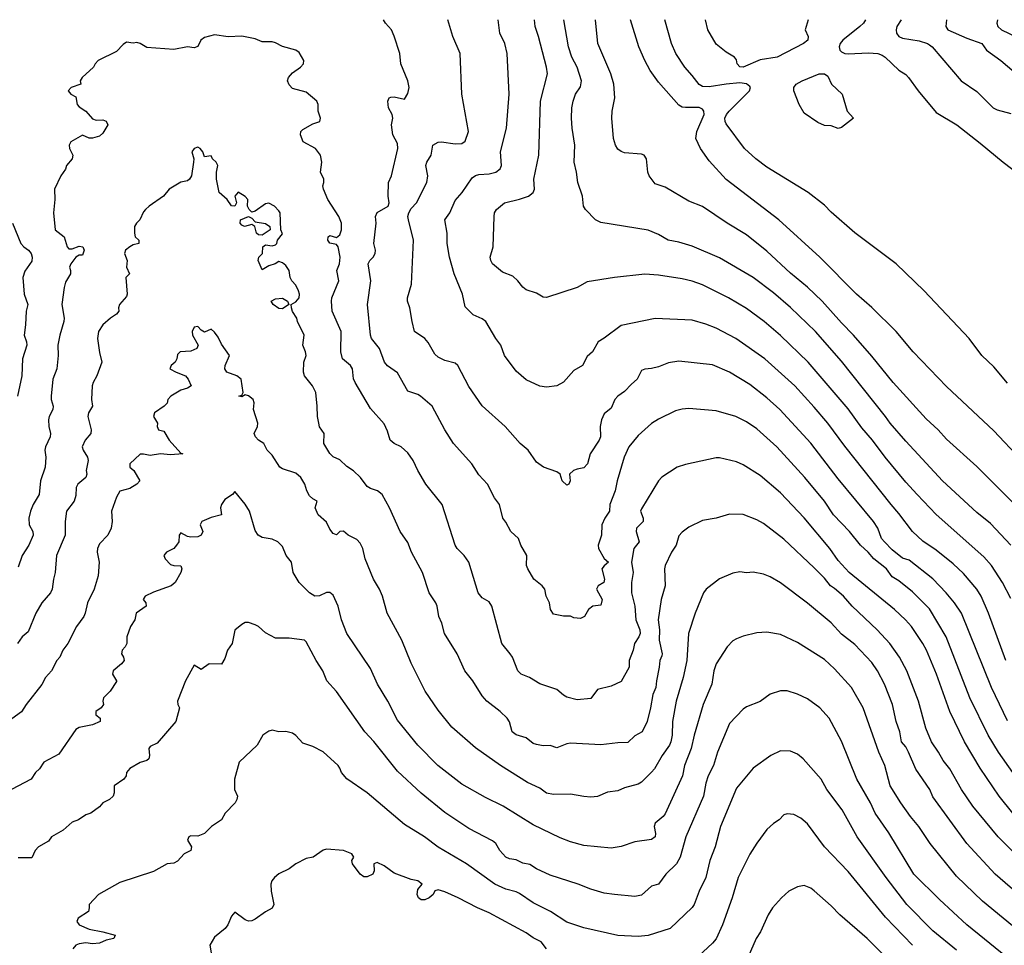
# Model space of a CAD drawing. Header units: metres. Extents: x -46681 to -43747, y -240911 to -237677.
# Tile 789 of 1056: x -45732 to -45587, y -237813 to -237677. Entities that reach past the tile are written whole.
import ezdxf

# ---------------------------------------------------------------- set-up
doc = ezdxf.new("R2010")
doc.units = ezdxf.units.M
doc.layers.add('CONTOUR_INDEX', color=1, linetype='Continuous')
doc.layers.add('CONTOUR_INTER', color=3, linetype='Continuous')

msp = doc.modelspace()

# ---------------------------------------------------------------- linework, layer by layer
at = {"layer": 'CONTOUR_INDEX'}
for points, elevation in [([(-45586.35, -237771.02), (-45588.89, -237764.02), (-45589.97, -237761.52), (-45590.6, -237760.51), (-45592.6, -237758.17), (-45594.1, -237756.75), (-45596.6, -237754.73), (-45598.6, -237753.41), (-45600.12, -237752.02), (-45602.1, -237749.36), (-45603.27, -237748.02), (-45610.1, -237739.41), (-45612.62, -237736.02), (-45614.6, -237733.66), (-45617.47, -237730.52), (-45621.92, -237726.52), (-45626.18, -237723.52), (-45629.1, -237722), (-45630.6, -237721.41), (-45632.6, -237720.82), (-45638.1, -237720.57), (-45643.1, -237721.61), (-45645.6, -237723.49), (-45646.51, -237724.02), (-45647.33, -237725.52), (-45648.1, -237726.2), (-45648.83, -237727.52), (-45650.1, -237728.25), (-45651.6, -237729.99), (-45652.6, -237730.5), (-45654.1, -237730.73), (-45655.1, -237730.54), (-45657.1, -237729.61), (-45658.6, -237728.35), (-45660.31, -237726.02), (-45660.88, -237724.52), (-45661.62, -237723.52), (-45663.06, -237721.02), (-45663.6, -237720.63), (-45664.94, -237720.02), (-45666.1, -237718.84), (-45666.51, -237717.02), (-45667.73, -237714.02), (-45668.45, -237711.52), (-45668.79, -237709.52), (-45668.79, -237708.02), (-45669.1, -237706.02), (-45668.38, -237705.02), (-45667.6, -237703.18), (-45666.56, -237702.02), (-45665.1, -237699.83), (-45664.6, -237699.48), (-45664.1, -237699.33), (-45662.6, -237699.25), (-45661.6, -237699), (-45660.94, -237698.52), (-45660.74, -237698.02), (-45660.89, -237696.02), (-45660.04, -237692.52), (-45659.65, -237687.52), (-45659.91, -237681.52), (-45660.28, -237680.02), (-45661.01, -237678.52), (-45661.24, -237676.52)], 85), ([(-45586.1, -237730.1), (-45588.1, -237727.69), (-45589.88, -237726.02), (-45591.72, -237723.52), (-45598.38, -237716.52), (-45602.52, -237712.52), (-45608.6, -237707.93), (-45612.1, -237704.89), (-45613.1, -237703.85), (-45615.49, -237702.02), (-45621.6, -237698.25), (-45623.23, -237697.02), (-45624.92, -237695.52), (-45627.6, -237691.86), (-45627.77, -237691.52), (-45627.79, -237691.02), (-45627.57, -237690.52), (-45627.15, -237690.02), (-45624.14, -237687.02), (-45624, -237686.52), (-45624.1, -237686.37), (-45624.6, -237685.99), (-45625.6, -237685.83), (-45627.6, -237686.01), (-45630.1, -237686.44), (-45631.1, -237686.36), (-45631.6, -237686.09), (-45632.6, -237684.74), (-45633.71, -237683.52), (-45635.03, -237681.52), (-45635.69, -237680.02), (-45636.67, -237676.52)], 90), ([(-45607.03, -237676.52), (-45607.35, -237677.02), (-45607.88, -237677.52), (-45610.41, -237679.52), (-45610.76, -237680.02), (-45610.93, -237680.52), (-45610.83, -237681.02), (-45610.6, -237681.24), (-45610.1, -237681.49), (-45609.6, -237681.55), (-45606.6, -237681.4), (-45605.21, -237681.52), (-45604.6, -237681.75), (-45604.14, -237682.02), (-45602.1, -237683.96), (-45601.1, -237684.61), (-45600.69, -237685.02), (-45599.26, -237687.02), (-45596.6, -237690.22), (-45593.57, -237692.02), (-45590.1, -237694.71), (-45586.74, -237697.52), (-45583.45, -237700.02)], 90), ([(-45580.6, -237808.85), (-45587.93, -237802.52), (-45592.1, -237798.02), (-45597.1, -237791.15), (-45597.55, -237790.02), (-45599.6, -237787.04), (-45600.68, -237784.52), (-45601.1, -237783.77), (-45601.72, -237783.02), (-45601.96, -237781.52), (-45602.5, -237780.02), (-45603.08, -237777.52), (-45604.24, -237774.52), (-45605.28, -237772.52), (-45606.1, -237771.31), (-45608.6, -237768.64), (-45610.6, -237767.16), (-45612.1, -237765.48), (-45615.6, -237762.58), (-45619.6, -237759.58), (-45621.1, -237758.7), (-45622.1, -237758.29), (-45623.6, -237758.01), (-45624.6, -237758.08), (-45625.6, -237757.96), (-45626.6, -237758.12), (-45628.6, -237758.98), (-45630.58, -237760.52), (-45630.95, -237761.02), (-45632.18, -237764.02), (-45633.15, -237767.02), (-45633.42, -237771.02), (-45633.95, -237773.52), (-45634.99, -237777.02), (-45635.52, -237780.02), (-45635.55, -237782.02), (-45635.78, -237783.02), (-45635.96, -237783.52), (-45637.04, -237785.02), (-45638.17, -237787.02), (-45638.6, -237787.51), (-45640.1, -237788.95), (-45640.6, -237789.24), (-45642.6, -237789.82), (-45643.6, -237790.24), (-45645.1, -237790.44), (-45646.6, -237791.09), (-45647.6, -237791.18), (-45648.6, -237791.1), (-45650.6, -237790.71), (-45653.1, -237790.78), (-45654.1, -237790.57), (-45655.1, -237789.85), (-45656.91, -237789.02), (-45660.9, -237786.52), (-45664.6, -237783.88), (-45668.1, -237780.86), (-45670.1, -237778.34), (-45672.04, -237775.52), (-45674.1, -237771.4), (-45675.45, -237768.02), (-45677.65, -237764.02), (-45678.34, -237761.52), (-45678.77, -237760.52), (-45679.66, -237759.02), (-45680.86, -237756.02), (-45681.24, -237754.52), (-45681.6, -237753.7), (-45682.1, -237753.17), (-45683.39, -237752.52), (-45684.1, -237751.97), (-45684.6, -237751.99), (-45685.1, -237752.47), (-45685.6, -237752.31), (-45686.1, -237751.63), (-45686.6, -237750.6), (-45687.83, -237749.52), (-45688.27, -237748.52), (-45687.98, -237747.52), (-45688.6, -237747.19), (-45689.1, -237746.74), (-45689.5, -237746.02), (-45689.8, -237745.02), (-45690.4, -237744.02), (-45691.1, -237743.4), (-45693.1, -237742.77), (-45693.46, -237742.52), (-45694.6, -237740.76), (-45695.34, -237740.02), (-45695.84, -237739.02), (-45696.6, -237738.55), (-45697.06, -237738.02), (-45697.24, -237737.52), (-45696.77, -237736.52), (-45696.74, -237736.02), (-45697.34, -237734.02), (-45697.24, -237733.02), (-45697.43, -237732.52), (-45698.1, -237731.98), (-45698.6, -237731.83), (-45699.1, -237732.13), (-45699.54, -237732.02), (-45699.1, -237731.88), (-45698.91, -237731.52), (-45699.2, -237729.52), (-45699.81, -237729.02), (-45701.3, -237728.52), (-45701.57, -237728.02), (-45701.56, -237727.52), (-45700.89, -237726.02), (-45702.1, -237724.38), (-45702.6, -237723.33), (-45703.1, -237722.62), (-45703.6, -237722.15), (-45704.6, -237722.58), (-45705.1, -237722.31), (-45705.6, -237721.74), (-45706.1, -237721.85), (-45706.4, -237722.52), (-45706.34, -237723.02), (-45705.53, -237724.52), (-45705.73, -237725.02), (-45706.6, -237725.41), (-45708.16, -237725.52), (-45708.6, -237725.87), (-45708.66, -237726.52), (-45708.93, -237727.02), (-45709.53, -237727.52), (-45709.69, -237728.02), (-45708.76, -237728.52), (-45707.42, -237729.02), (-45706.98, -237729.52), (-45706.58, -237730.52), (-45707.1, -237730.84), (-45708.1, -237731.15), (-45709.58, -237732.02), (-45709.98, -237732.52), (-45710.1, -237733.05), (-45710.53, -237733.52), (-45711.97, -237734.52), (-45712.12, -237735.02), (-45711.51, -237736.02), (-45711.6, -237736.52), (-45711.39, -237737.02), (-45710.6, -237737.19), (-45709.81, -237738.52), (-45708.1, -237740.42), (-45707.81, -237740.52), (-45709.6, -237740.67), (-45711.1, -237740.53), (-45712.6, -237740.78), (-45713.6, -237740.57), (-45714.1, -237740.61), (-45715.59, -237742.02), (-45715.6, -237742.52), (-45715.01, -237743.02), (-45714.12, -237744.52), (-45714.57, -237745.02), (-45715.6, -237745.66), (-45717.1, -237746.05), (-45717.6, -237746.91), (-45718.32, -237749.02), (-45718.2, -237750.52), (-45718.39, -237751.52), (-45718.84, -237752.52), (-45720.1, -237753.8), (-45720.39, -237754.52), (-45720.42, -237755.02), (-45720.15, -237756.52), (-45720.3, -237758.52), (-45720.87, -237760.52), (-45721.86, -237762.52), (-45722.18, -237764.02), (-45722.42, -237764.52), (-45723.47, -237766.02), (-45724.78, -237768.52), (-45725.49, -237769.52), (-45725.95, -237770.52), (-45726.38, -237771.02), (-45727.17, -237772.52), (-45728.05, -237773.52), (-45728.6, -237774.54), (-45730.9, -237777.52), (-45731.6, -237778.6), (-45733.58, -237780.02)], 80), ([(-45600.36, -237818.52), (-45606.8, -237812.02), (-45610.85, -237808.52), (-45612.1, -237807.19), (-45614.6, -237805.01), (-45615.1, -237804.61), (-45616.1, -237804.22), (-45617.1, -237804.42), (-45618.35, -237805.02), (-45619.43, -237806.02), (-45620.76, -237807.52), (-45621.42, -237808.52), (-45622.53, -237811.02), (-45623.19, -237812.02), (-45624.72, -237815.52)], 75)]:
    msp.add_lwpolyline(points, dxfattribs=dict(at, elevation=elevation))
at = {"layer": 'CONTOUR_INTER'}
for points, elevation in [([(-45585.28, -237787.52), (-45587.39, -237784.52), (-45588.96, -237782.02), (-45591.66, -237776.52), (-45595.16, -237767.52), (-45597.6, -237763.39), (-45600.1, -237760.89), (-45602.1, -237759.29), (-45603.1, -237758.68), (-45603.95, -237757.52), (-45605.83, -237756.02), (-45606.67, -237755.02), (-45607.78, -237754.02), (-45609.4, -237752.02), (-45611.74, -237749.52), (-45613.1, -237747.53), (-45615.99, -237744.02), (-45620.11, -237739.52), (-45623.1, -237736.84), (-45624.6, -237735.81), (-45626.16, -237735.02), (-45629.1, -237734.18), (-45633.1, -237733.88), (-45634.1, -237733.96), (-45635.1, -237734.22), (-45637.6, -237735.42), (-45638.6, -237736.09), (-45640.6, -237737.83), (-45641.98, -237739.52), (-45642.67, -237741.02), (-45643.7, -237744.52), (-45643.99, -237746.02), (-45644.77, -237748.02), (-45644.83, -237749.02), (-45645.53, -237750.02), (-45645.94, -237751.02), (-45645.98, -237752.52), (-45646.49, -237754.02), (-45646.46, -237754.52), (-45645.6, -237756), (-45644.99, -237756.52), (-45645.6, -237757.04), (-45645.94, -237757.52), (-45645.57, -237759.02), (-45645.66, -237759.52), (-45646.48, -237760.02), (-45646.73, -237760.52), (-45645.92, -237762.02), (-45646.1, -237762.86), (-45647.29, -237763.02), (-45647.9, -237763.52), (-45648.51, -237764.52), (-45649.1, -237764.85), (-45650.1, -237764.73), (-45650.6, -237764.47), (-45651.6, -237764.48), (-45653.1, -237764.19), (-45653.53, -237763.52), (-45653.7, -237762.52), (-45654.16, -237761.52), (-45654.38, -237760.52), (-45654.77, -237760.02), (-45655.97, -237759.02), (-45656.88, -237757.52), (-45657.06, -237757.02), (-45657.04, -237755.52), (-45657.93, -237754.02), (-45658.26, -237753.02), (-45659.39, -237752.02), (-45660.1, -237750.62), (-45660.57, -237750.02), (-45661.06, -237748.02), (-45661.79, -237747.02), (-45662.84, -237745.02), (-45664.1, -237743.63), (-45665.12, -237742.02), (-45667.85, -237739.02), (-45669.11, -237737.02), (-45671.01, -237733.52), (-45672.7, -237732.02), (-45673.1, -237731.78), (-45674.6, -237731.28), (-45676.1, -237728.61), (-45677.6, -237727.56), (-45678.04, -237727.02), (-45678.78, -237725.02), (-45679.93, -237723.52), (-45680.11, -237723.02), (-45680.53, -237718.52), (-45680.04, -237715.02), (-45680.44, -237712.52), (-45680.21, -237712.02), (-45679.71, -237711.52), (-45679.42, -237711.02), (-45679.37, -237710.52), (-45679.59, -237709.52), (-45679.26, -237706.52), (-45679.37, -237705.52), (-45679.1, -237704.95), (-45677.49, -237704.02), (-45677.32, -237703.52), (-45677.49, -237702.52), (-45677.42, -237700.52), (-45676.98, -237699.52), (-45676.04, -237695.52), (-45676.1, -237694.76), (-45676.82, -237693.52), (-45676.99, -237692.02), (-45676.81, -237691.02), (-45676.9, -237690.52), (-45677.46, -237689.52), (-45677.52, -237688.52), (-45677.36, -237688.02), (-45677.1, -237687.93), (-45676.6, -237687.9), (-45675.1, -237688.23), (-45674.6, -237687.42), (-45674.38, -237686.52), (-45674.59, -237685.52), (-45675.62, -237683.02), (-45675.79, -237681.52), (-45676.6, -237678.97), (-45677.02, -237678.02), (-45677.9, -237677.02), (-45678.16, -237676.52)], 83), ([(-45586.1, -237779.91), (-45588.44, -237775.02), (-45592.88, -237764.02), (-45593.9, -237762.52), (-45595.14, -237761.02), (-45597.1, -237759), (-45600.6, -237756.23), (-45601.6, -237755.91), (-45603.1, -237754.71), (-45604.24, -237753.52), (-45604.68, -237753.02), (-45605.2, -237751.52), (-45605.85, -237750.52), (-45611.1, -237744.25), (-45615.1, -237738.99), (-45619.7, -237734.02), (-45621.6, -237732.3), (-45624.1, -237730.3), (-45627.1, -237728.5), (-45629.6, -237727.41), (-45634.6, -237726.86), (-45636.1, -237727.11), (-45637.6, -237727.73), (-45638.6, -237727.98), (-45639.6, -237728.05), (-45640.1, -237728.26), (-45640.75, -237729.52), (-45641.6, -237730.26), (-45642.6, -237731.37), (-45643.6, -237732.02), (-45644.06, -237732.52), (-45644.6, -237733.79), (-45645.6, -237734.62), (-45645.98, -237735.52), (-45646.22, -237736.52), (-45646.14, -237738.02), (-45646.33, -237738.52), (-45647.7, -237740.52), (-45648.06, -237742.02), (-45648.6, -237742.63), (-45649.6, -237742.79), (-45650.12, -237743.02), (-45650.72, -237743.52), (-45650.61, -237744.52), (-45650.82, -237745.02), (-45651.1, -237745.16), (-45651.83, -237744.52), (-45652.11, -237743.52), (-45652.6, -237743.19), (-45654.56, -237742.52), (-45655.6, -237741.77), (-45656.85, -237740.02), (-45658.01, -237739.02), (-45660.23, -237736.52), (-45663.6, -237733.46), (-45665.6, -237730.6), (-45667.19, -237727.52), (-45667.6, -237727.16), (-45669.1, -237726.79), (-45670.1, -237726.3), (-45670.6, -237725.84), (-45671.6, -237724.11), (-45672.1, -237723.54), (-45673.58, -237722.52), (-45673.97, -237721.02), (-45674.29, -237719.02), (-45674.64, -237718.02), (-45674.61, -237717.52), (-45674.06, -237715.52), (-45673.74, -237709.02), (-45674.48, -237706.02), (-45674.57, -237705.52), (-45674.44, -237705.02), (-45674.1, -237704.35), (-45673.29, -237703.52), (-45671.78, -237700.52), (-45671.61, -237699.52), (-45671.93, -237698.02), (-45671.77, -237697.52), (-45671.14, -237696.52), (-45670.89, -237695.02), (-45670.1, -237694.57), (-45669.6, -237694.51), (-45667.6, -237694.81), (-45666.6, -237694.78), (-45666.1, -237694.41), (-45665.65, -237693.02), (-45666.62, -237687.52), (-45666.86, -237681.52), (-45667.93, -237679.02), (-45668.69, -237676.52)], 84), ([(-45585.6, -237761.89), (-45586.81, -237759.52), (-45588.44, -237757.02), (-45589.6, -237755.74), (-45596.6, -237749.48), (-45599.42, -237746.52), (-45601.1, -237744.7), (-45604.15, -237741.02), (-45606.03, -237738.52), (-45607.6, -237736.69), (-45609.6, -237733.93), (-45615.51, -237727.02), (-45619.6, -237723.07), (-45621.98, -237721.02), (-45624.6, -237719.1), (-45627.24, -237717.52), (-45631.1, -237715.62), (-45632.6, -237715.07), (-45634.1, -237714.72), (-45637.6, -237714.17), (-45639.6, -237714.06), (-45644.1, -237714.52), (-45648.1, -237715.16), (-45649.6, -237716), (-45654.1, -237717.49), (-45654.6, -237717.44), (-45655.6, -237716.87), (-45657.1, -237716.34), (-45657.6, -237715.96), (-45658.35, -237715.02), (-45659.1, -237714.33), (-45660.6, -237713.74), (-45662.1, -237712.5), (-45662.36, -237712.02), (-45662.41, -237711.52), (-45662.01, -237710.02), (-45661.83, -237705.52), (-45661.77, -237705.02), (-45661.52, -237704.52), (-45660.33, -237703.52), (-45658.1, -237703), (-45656.8, -237702.52), (-45656.11, -237702.02), (-45655.9, -237701.52), (-45656, -237700.02), (-45655.25, -237696.52), (-45654.99, -237688.52), (-45653.98, -237684.52), (-45654.1, -237683.52), (-45655.29, -237679.02), (-45655.8, -237677.52), (-45655.91, -237676.52)], 86), ([(-45585.61, -237754.02), (-45588.6, -237750.81), (-45590.6, -237749.19), (-45595.66, -237744.52), (-45601.1, -237738.65), (-45603.41, -237736.02), (-45604.1, -237735.02), (-45610.6, -237726.9), (-45614.41, -237722.52), (-45618.1, -237718.97), (-45620.6, -237716.8), (-45623.64, -237714.52), (-45628.6, -237711.65), (-45632.6, -237709.92), (-45634.6, -237709.32), (-45636.18, -237709.02), (-45637.6, -237708.2), (-45639.1, -237707.54), (-45646.1, -237706.43), (-45646.88, -237706.02), (-45648.36, -237704.52), (-45648.67, -237704.02), (-45648.79, -237702.52), (-45649.51, -237700.52), (-45649.68, -237699.02), (-45650.03, -237697.52), (-45649.92, -237695.02), (-45650.32, -237692.52), (-45650.43, -237691.02), (-45650.39, -237689.52), (-45650.2, -237688.52), (-45649.82, -237687.52), (-45649.1, -237686.44), (-45648.96, -237685.52), (-45649.57, -237683.52), (-45650.38, -237682.02), (-45650.89, -237680.52), (-45651.56, -237676.52)], 87), ([(-45584.51, -237748.52), (-45590.6, -237742.43), (-45595.1, -237738.38), (-45596.32, -237737.02), (-45598.1, -237735.37), (-45602.98, -237730.02), (-45606.1, -237726.14), (-45608.8, -237723.02), (-45610.6, -237721.23), (-45613.46, -237718.02), (-45615.6, -237715.98), (-45618.1, -237713.88), (-45621.6, -237710.67), (-45624.6, -237708.25), (-45627.47, -237706.52), (-45631.1, -237704.06), (-45633.1, -237703.28), (-45636.6, -237701.23), (-45638.1, -237700.74), (-45638.99, -237699.52), (-45639.15, -237699.02), (-45639.34, -237697.02), (-45639.72, -237696.52), (-45640.1, -237696.34), (-45642.6, -237696.13), (-45643.1, -237695.96), (-45643.6, -237695.6), (-45643.94, -237695.02), (-45644.21, -237694.02), (-45644.5, -237691.02), (-45644.44, -237690.02), (-45644.06, -237688.02), (-45644.2, -237686.02), (-45644.64, -237684.52), (-45646.54, -237680.02), (-45646.9, -237676.52)], 88), ([(-45584.1, -237741.37), (-45588.1, -237737.15), (-45595.1, -237730.63), (-45599.99, -237725.52), (-45602.54, -237722.52), (-45606.1, -237718.98), (-45608.36, -237717.02), (-45613.77, -237711.52), (-45619.81, -237706.02), (-45627.6, -237700.08), (-45630.1, -237697.32), (-45631.4, -237695.52), (-45632.06, -237694.02), (-45631.95, -237693.02), (-45630.84, -237690.52), (-45630.89, -237690.02), (-45631.1, -237689.71), (-45631.6, -237689.46), (-45633.6, -237689.48), (-45634.1, -237689.4), (-45634.6, -237689.13), (-45637.6, -237685.74), (-45638.8, -237684.02), (-45639.62, -237682.52), (-45640.47, -237680.52), (-45641.73, -237676.52)], 89), ([(-45615.51, -237676.52), (-45615.97, -237678.02), (-45615.5, -237679.02), (-45615.56, -237679.52), (-45616.18, -237680.02), (-45620.1, -237682.05), (-45622.6, -237682.46), (-45625.1, -237683.53), (-45625.6, -237683.47), (-45625.98, -237683.02), (-45626.1, -237682.43), (-45626.38, -237682.02), (-45627.6, -237681.29), (-45629.1, -237680.12), (-45630.29, -237678.02), (-45630.64, -237676.52)], 91), ([(-45601.79, -237676.52), (-45602.4, -237677.52), (-45602.51, -237678.02), (-45602.45, -237678.52), (-45602.1, -237679.02), (-45601.6, -237679.24), (-45599.1, -237679.64), (-45597.89, -237680.02), (-45597.6, -237680.23), (-45597.21, -237680.52), (-45592.9, -237685.52), (-45590.6, -237687.11), (-45588.21, -237689.52), (-45587.6, -237689.83), (-45585.6, -237690.37)], 89), ([(-45595.11, -237676.52), (-45595.21, -237677.52), (-45594.87, -237678.02), (-45592.1, -237679.22), (-45589.85, -237680.02), (-45589.18, -237681.02), (-45587.06, -237682.52), (-45585.1, -237684.23)], 88), ([(-45587.58, -237676.52), (-45587.65, -237677.02), (-45587.5, -237677.52), (-45586.99, -237678.02), (-45581.71, -237680.52)], 87), ([(-45585.32, -237793.52), (-45587.31, -237791.02), (-45590.1, -237786.89), (-45592.41, -237783.02), (-45594.59, -237778.52), (-45596.54, -237773.02), (-45598.06, -237769.52), (-45598.58, -237768.52), (-45600.27, -237766.02), (-45601.14, -237765.02), (-45602.78, -237763.52), (-45609.45, -237758.02), (-45611.1, -237756.28), (-45612.31, -237754.52), (-45616.1, -237749.99), (-45619.6, -237746.31), (-45622.6, -237743.76), (-45625.1, -237742.16), (-45626.1, -237741.73), (-45628.6, -237741.12), (-45629.1, -237741.12), (-45633.6, -237742.11), (-45634.85, -237742.52), (-45637.1, -237744), (-45637.59, -237744.52), (-45640.1, -237748.63), (-45640.26, -237749.02), (-45639.87, -237750.02), (-45639.86, -237750.52), (-45640.85, -237751.52), (-45640.9, -237752.02), (-45640.44, -237753.52), (-45641.24, -237754.52), (-45641.56, -237756.52), (-45641.35, -237758.02), (-45641.6, -237759.52), (-45641.59, -237761.02), (-45641.09, -237763.02), (-45640.96, -237765.02), (-45640.34, -237766.52), (-45640.31, -237767.02), (-45640.47, -237767.52), (-45641.12, -237768.52), (-45641.34, -237769.52), (-45641.94, -237771.02), (-45641.9, -237772.02), (-45643.1, -237774.13), (-45644.6, -237774.81), (-45646.6, -237775.3), (-45647.6, -237776.64), (-45649.6, -237776.8), (-45651.1, -237776.41), (-45651.6, -237776.15), (-45652.6, -237775.29), (-45655.1, -237774.44), (-45656.65, -237773.52), (-45657.87, -237773.02), (-45658.34, -237772.52), (-45659.15, -237770.52), (-45659.46, -237770.02), (-45660.7, -237768.52), (-45662.18, -237763.02), (-45662.6, -237762.38), (-45663.6, -237761.8), (-45664.19, -237761.02), (-45665.6, -237756.54), (-45666.25, -237755.52), (-45667.28, -237754.52), (-45667.58, -237754.02), (-45669.5, -237748.02), (-45671.91, -237745.02), (-45673.12, -237743.02), (-45673.8, -237741.52), (-45674.6, -237740.4), (-45675.56, -237739.52), (-45676.6, -237739), (-45677.21, -237738.52), (-45677.6, -237737.19), (-45678.1, -237736.14), (-45680.1, -237733.88), (-45682.37, -237730.02), (-45682.6, -237729.46), (-45682.77, -237728.02), (-45683.06, -237727.52), (-45684.21, -237726.52), (-45684.48, -237725.52), (-45684.42, -237722.52), (-45685.76, -237719.52), (-45685.87, -237718.02), (-45685.78, -237717.52), (-45684.79, -237715.02), (-45685.08, -237713.52), (-45684.68, -237712.52), (-45684.58, -237711.52), (-45684.85, -237710.02), (-45685.1, -237709.66), (-45686.1, -237709.49), (-45686.39, -237709.02), (-45686.33, -237708.52), (-45686.1, -237708.32), (-45685.1, -237708.66), (-45684.6, -237708.24), (-45684.36, -237707.52), (-45684.39, -237706.52), (-45684.76, -237705.52), (-45686.38, -237703.02), (-45687.04, -237701.52), (-45687.11, -237701.02), (-45686.96, -237700.52), (-45686.97, -237700.02), (-45687.48, -237699.02), (-45687.3, -237697.52), (-45687.45, -237696.52), (-45688.22, -237695.52), (-45690.02, -237694.52), (-45690.42, -237693.52), (-45690.38, -237693.02), (-45690.1, -237692.69), (-45688.6, -237691.88), (-45687.55, -237691.52), (-45687.46, -237691.02), (-45687.81, -237690.02), (-45687.83, -237689.02), (-45688.03, -237688.52), (-45689.6, -237687.19), (-45691.6, -237686.66), (-45692.1, -237686.11), (-45692.34, -237685.52), (-45692.18, -237685.02), (-45691.6, -237684.35), (-45690.44, -237683.52), (-45689.99, -237683.02), (-45689.94, -237682.52), (-45690.6, -237681.37), (-45691.13, -237681.02), (-45693.1, -237680.49), (-45694.1, -237679.93), (-45694.6, -237679.79), (-45696.1, -237679.8), (-45697.1, -237679.33), (-45699.1, -237678.96), (-45701.1, -237679.07), (-45703.1, -237678.75), (-45704.6, -237679.12), (-45705.15, -237679.52), (-45705.6, -237680.45), (-45706.1, -237680.69), (-45707.1, -237680.54), (-45709.1, -237680.92), (-45713.1, -237680.6), (-45714.1, -237680.03), (-45714.6, -237679.88), (-45715.1, -237679.96), (-45716.1, -237679.84), (-45716.6, -237680.16), (-45717.6, -237681.19), (-45720.29, -237682.52), (-45720.74, -237683.02), (-45720.98, -237683.52), (-45722.65, -237685.02), (-45722.92, -237685.52), (-45722.86, -237686.02), (-45724.29, -237686.52), (-45724.73, -237687.02), (-45724.32, -237687.52), (-45723.6, -237687.9), (-45723.38, -237689.02), (-45723.1, -237689.36), (-45722.1, -237690.03), (-45721.1, -237691.13), (-45720.6, -237691.35), (-45719.6, -237691.3), (-45719.1, -237691.46), (-45718.88, -237692.02), (-45719.6, -237693.26), (-45720.1, -237693.69), (-45721.1, -237693.98), (-45721.6, -237693.99), (-45722.6, -237693.54), (-45724.33, -237694.52), (-45724.59, -237695.02), (-45724.52, -237695.52), (-45724.04, -237696.52), (-45724.11, -237697.02), (-45724.96, -237698.02), (-45725.1, -237698.57), (-45725.78, -237699.52), (-45726.73, -237701.52), (-45726.67, -237703.02), (-45726.86, -237705.02), (-45726.64, -237707.52), (-45725.32, -237708.52), (-45724.84, -237710.02), (-45724.6, -237710.31), (-45724.1, -237710.29), (-45723.1, -237709.91), (-45722.55, -237710.02), (-45722.33, -237710.52), (-45722.6, -237711.22), (-45723.1, -237711.26), (-45723.56, -237711.52), (-45724.34, -237712.52), (-45724.54, -237713.02), (-45724.36, -237713.52), (-45724.39, -237714.02), (-45725.1, -237715.23), (-45725.32, -237716.02), (-45725.65, -237718.52), (-45725.3, -237720.52), (-45725.35, -237721.02), (-45725.93, -237723.02), (-45726.22, -237724.52), (-45726.17, -237726.02), (-45726.41, -237728.02), (-45726.96, -237729.52), (-45727.21, -237732.02), (-45727.2, -237732.52), (-45726.91, -237733.52), (-45726.97, -237734.02), (-45727.53, -237735.02), (-45727.64, -237735.52), (-45727.57, -237736.52), (-45727.33, -237737.52), (-45727.36, -237738.02), (-45728.06, -237739.52), (-45728.15, -237740.02), (-45727.99, -237741.02), (-45728.13, -237742.52), (-45728.79, -237744.52), (-45729.01, -237746.52), (-45729.9, -237748.02), (-45730.29, -237749.02), (-45730.52, -237750.02), (-45730.49, -237751.02), (-45729.94, -237752.02), (-45729.88, -237752.52), (-45730.52, -237754.02), (-45731.5, -237755.52), (-45732.1, -237757.27)], 82), ([(-45613.88, -237684.52), (-45613.1, -237684.48), (-45612.6, -237684.84), (-45612.08, -237686.02), (-45610.47, -237687.52), (-45609.73, -237690.02), (-45608.8, -237691.02), (-45610.6, -237692.4), (-45611.1, -237692.54), (-45612.1, -237692.17), (-45613.1, -237692.1), (-45614.1, -237691.68), (-45616.1, -237690.31), (-45616.83, -237689.02), (-45617.62, -237687.02), (-45617.64, -237686.52), (-45617.27, -237686.02), (-45616.4, -237685.52), (-45613.88, -237684.52)], 91), ([(-45582.6, -237801.84), (-45587.46, -237797.02), (-45591.18, -237792.52), (-45592.85, -237790.02), (-45594.61, -237787.02), (-45595.6, -237785.78), (-45596.26, -237784.52), (-45597.31, -237783.02), (-45598.15, -237781.02), (-45599.21, -237777.02), (-45600.96, -237772.52), (-45602, -237770.52), (-45603.43, -237768.52), (-45605.31, -237766.52), (-45609.03, -237763.02), (-45610.28, -237761.52), (-45611.6, -237760.38), (-45612.2, -237760.02), (-45613.1, -237758.87), (-45614.6, -237757.33), (-45619.1, -237753.15), (-45622.1, -237750.84), (-45623.1, -237750.27), (-45625.1, -237749.47), (-45627.1, -237749.43), (-45629.1, -237750.02), (-45631.1, -237750.37), (-45633.1, -237751.34), (-45634.1, -237752.07), (-45634.6, -237752.63), (-45634.99, -237754.02), (-45635.69, -237755.02), (-45636.62, -237757.02), (-45636.72, -237757.52), (-45636.59, -237760.02), (-45637.22, -237762.02), (-45637.63, -237765.02), (-45637.46, -237766.52), (-45637.48, -237768.02), (-45637.06, -237770.02), (-45637.1, -237770.35), (-45637.37, -237771.02), (-45637.47, -237772.02), (-45637.91, -237774.02), (-45637.97, -237775.02), (-45638.44, -237776.02), (-45638.77, -237778.02), (-45639.28, -237780.02), (-45640, -237781.52), (-45641.1, -237782.15), (-45642.1, -237783.11), (-45643.6, -237783.15), (-45646.1, -237783.44), (-45650.6, -237783.21), (-45651.1, -237783.29), (-45652.6, -237783.91), (-45653.6, -237783.56), (-45654.6, -237783.59), (-45655.6, -237783.41), (-45656.1, -237783.25), (-45657.1, -237782.44), (-45658.6, -237782), (-45659.2, -237781.52), (-45659.6, -237780.06), (-45659.94, -237779.52), (-45660.98, -237778.52), (-45662.95, -237777.02), (-45663.6, -237776.22), (-45664.99, -237774.02), (-45666.19, -237772.52), (-45667.28, -237770.02), (-45669.18, -237767.02), (-45669.58, -237765.52), (-45670.02, -237764.52), (-45670.26, -237763.02), (-45670.45, -237762.52), (-45671.43, -237761.02), (-45672.41, -237758.02), (-45674.04, -237755.02), (-45674.6, -237753.61), (-45675.72, -237752.02), (-45677.27, -237748.52), (-45678.37, -237746.52), (-45679.04, -237746.02), (-45680.1, -237745.65), (-45680.6, -237745.35), (-45681.55, -237744.02), (-45682.6, -237743.05), (-45683.6, -237742.4), (-45684.6, -237741.44), (-45685.6, -237741), (-45686.1, -237740.48), (-45687, -237739.02), (-45686.91, -237737.52), (-45687.6, -237736.58), (-45687.74, -237736.02), (-45687.93, -237735.02), (-45687.95, -237733.52), (-45688.17, -237731.52), (-45688.66, -237730.52), (-45689.84, -237729.02), (-45689.97, -237728.52), (-45689.91, -237727.02), (-45689.61, -237726.02), (-45689.67, -237725.52), (-45690.09, -237724.52), (-45689.87, -237723.02), (-45690.88, -237721.02), (-45690.99, -237720.52), (-45691.6, -237719.56), (-45691.73, -237719.02), (-45691.8, -237718.52), (-45691.1, -237718.11), (-45690.63, -237717.52), (-45690.58, -237717.02), (-45690.71, -237716.52), (-45691.1, -237715.67), (-45691.68, -237715.02), (-45691.94, -237714.52), (-45692.1, -237713.52), (-45692.6, -237712.75), (-45693.1, -237712.38), (-45693.6, -237712.19), (-45694.14, -237712.52), (-45695.1, -237712.83), (-45696.1, -237713.41), (-45696.67, -237712.02), (-45696.56, -237711.52), (-45696.01, -237711.02), (-45695.99, -237710.02), (-45695.6, -237709.7), (-45694.6, -237709.86), (-45694.1, -237709.74), (-45693.92, -237709.52), (-45693.81, -237709.02), (-45693.1, -237708.09), (-45693.32, -237707.52), (-45693.44, -237705.02), (-45693.6, -237704.72), (-45694.24, -237704.02), (-45695.1, -237703.57), (-45695.6, -237703.68), (-45697.1, -237704.74), (-45697.6, -237704.9), (-45698, -237704.52), (-45698.23, -237704.02), (-45698.22, -237703.02), (-45698.6, -237702.6), (-45699.6, -237701.96), (-45700.11, -237702.52), (-45699.85, -237703.52), (-45700.1, -237704), (-45700.6, -237703.98), (-45701.27, -237703.02), (-45702.42, -237702.02), (-45702.84, -237700.02), (-45702.83, -237699.02), (-45702.62, -237698.02), (-45702.86, -237697.52), (-45703.41, -237697.02), (-45703.6, -237696.61), (-45704.6, -237696.73), (-45704.86, -237696.02), (-45705.25, -237695.52), (-45705.6, -237695.34), (-45706.14, -237695.52), (-45706.45, -237696.02), (-45706.18, -237697.02), (-45706.2, -237697.52), (-45706.53, -237699.52), (-45706.8, -237700.02), (-45707.1, -237700.29), (-45708.1, -237700.5), (-45709.83, -237701.52), (-45710.65, -237702.52), (-45712.78, -237704.02), (-45713.3, -237704.52), (-45713.6, -237704.86), (-45714.16, -237706.02), (-45714.63, -237706.52), (-45714.9, -237707.02), (-45714.94, -237708.02), (-45714.83, -237708.52), (-45714.29, -237709.02), (-45714.28, -237709.52), (-45715.1, -237709.72), (-45715.6, -237710), (-45716.25, -237710.52), (-45716.41, -237711.02), (-45716.01, -237712.02), (-45716.08, -237713.02), (-45715.68, -237714.02), (-45716.18, -237714.52), (-45716.01, -237717.02), (-45716.1, -237717.34), (-45717.12, -237718.52), (-45717.28, -237719.02), (-45717.26, -237719.52), (-45717.6, -237719.96), (-45718.45, -237720.52), (-45719.6, -237721.54), (-45720.24, -237722.52), (-45720.37, -237723.52), (-45720.1, -237725.62), (-45719.76, -237727.02), (-45720.48, -237729.02), (-45721.04, -237730.02), (-45721.15, -237730.52), (-45721.28, -237732.52), (-45721.11, -237733.52), (-45721.72, -237734.52), (-45721.81, -237735.02), (-45721.33, -237737.02), (-45721.37, -237737.52), (-45722.2, -237738.52), (-45722.66, -237739.52), (-45722.52, -237740.02), (-45721.87, -237741.02), (-45721.76, -237741.52), (-45722.04, -237743.02), (-45721.95, -237743.52), (-45722.12, -237744.02), (-45723.31, -237745.02), (-45723.52, -237745.52), (-45723.6, -237746.69), (-45723.81, -237747.52), (-45724.94, -237749.02), (-45725.14, -237750.52), (-45725.18, -237752.52), (-45726.43, -237755.52), (-45726.61, -237758.02), (-45726.9, -237759.02), (-45727.09, -237760.52), (-45727.32, -237761.02), (-45728.6, -237762.5), (-45729.47, -237764.02), (-45730.6, -237766.8), (-45731.52, -237767.52), (-45732.17, -237768.52)], 81), ([(-45732.95, -237706.52), (-45731.7, -237709.52), (-45731.27, -237710.02), (-45730.58, -237710.52), (-45730.17, -237711.02), (-45730.02, -237711.52), (-45730.1, -237712.12), (-45731.1, -237713.62), (-45731.39, -237714.52), (-45731.19, -237717.02), (-45730.66, -237718.52), (-45730.9, -237719.52), (-45730.99, -237721.52), (-45731.23, -237723.02), (-45730.87, -237724.02), (-45730.83, -237724.52), (-45731.47, -237726.52), (-45731.56, -237729.02), (-45732.17, -237732.02)], 83), ([(-45699.3, -237706.02), (-45698.1, -237705.56), (-45697.6, -237705.79), (-45697.1, -237706.34), (-45695.6, -237706.57), (-45694.94, -237707.02), (-45694.88, -237707.52), (-45696.1, -237708.29), (-45696.6, -237708.24), (-45696.91, -237708.02), (-45697.17, -237707.02), (-45697.6, -237706.72), (-45698.71, -237707.02), (-45699.1, -237706.84), (-45699.33, -237706.52), (-45699.3, -237706.02)], 81), ([(-45694.77, -237718.02), (-45694.1, -237717.68), (-45693.1, -237717.59), (-45692.35, -237718.02), (-45692.16, -237718.52), (-45693.1, -237719.15), (-45693.6, -237719.1), (-45694.46, -237718.52), (-45694.77, -237718.02)], 81), ([(-45583.67, -237811.52), (-45589.77, -237806.52), (-45593.6, -237802.85), (-45597.51, -237798.02), (-45599.15, -237795.52), (-45600.4, -237794.02), (-45601.81, -237792.02), (-45603.41, -237789.52), (-45604.17, -237786.52), (-45605.08, -237784.52), (-45607.38, -237778.02), (-45609.1, -237775.01), (-45611.6, -237772.25), (-45613.1, -237770.87), (-45617.1, -237768.39), (-45619.6, -237767.18), (-45621.6, -237766.86), (-45623.1, -237766.94), (-45625.1, -237767.43), (-45626.1, -237767.81), (-45626.6, -237768.13), (-45627.45, -237769.02), (-45629.08, -237771.52), (-45629.41, -237772.52), (-45629.74, -237774.52), (-45631.02, -237777.52), (-45632.33, -237782.02), (-45632.78, -237784.02), (-45633.76, -237786.52), (-45634.07, -237788.02), (-45636.6, -237793.62), (-45636.89, -237794.02), (-45638.07, -237795.02), (-45638.25, -237795.52), (-45638.05, -237796.52), (-45638.1, -237797.02), (-45638.6, -237797.41), (-45641.1, -237797.76), (-45643.1, -237798.44), (-45644.6, -237798.68), (-45648.6, -237798.32), (-45650.6, -237797.75), (-45652.1, -237797.16), (-45656.1, -237795.26), (-45660.54, -237792.52), (-45663.1, -237791.24), (-45666.6, -237789.25), (-45670.16, -237786.52), (-45673.1, -237783.49), (-45676.1, -237779.82), (-45677.55, -237777.02), (-45679.07, -237774.52), (-45680.1, -237772.21), (-45683.61, -237767.02), (-45684.36, -237765.02), (-45684.87, -237763.02), (-45685.6, -237761.39), (-45686.1, -237760.97), (-45686.6, -237761), (-45687.6, -237761.48), (-45688.32, -237761.52), (-45689.08, -237761.02), (-45690.6, -237759.52), (-45691.53, -237758.02), (-45691.77, -237756.52), (-45692.52, -237755.52), (-45693.1, -237754.23), (-45693.77, -237753.52), (-45694.6, -237753.11), (-45696.1, -237752.87), (-45696.65, -237752.52), (-45697.1, -237751.84), (-45697.93, -237749.02), (-45698.6, -237747.98), (-45700.1, -237746.11), (-45700.46, -237746.52), (-45701.6, -237747.29), (-45702.09, -237748.02), (-45702.21, -237748.52), (-45702.1, -237749.53), (-45703.6, -237749.93), (-45704.97, -237750.52), (-45705.21, -237751.02), (-45704.84, -237752.02), (-45705.1, -237752.52), (-45705.6, -237752.78), (-45706.6, -237752.81), (-45707.1, -237752.73), (-45708.1, -237752.18), (-45708.32, -237752.52), (-45708.38, -237753.52), (-45708.72, -237754.02), (-45709.12, -237754.52), (-45710.22, -237755.02), (-45710.6, -237755.52), (-45710.42, -237756.02), (-45709.6, -237756.86), (-45709.1, -237757.02), (-45708.1, -237757.05), (-45707.93, -237757.52), (-45708.08, -237758.02), (-45708.9, -237759.52), (-45709.51, -237760.02), (-45712.1, -237760.93), (-45713.35, -237761.52), (-45713.6, -237761.91), (-45713.65, -237762.02), (-45713.23, -237762.52), (-45713.19, -237763.02), (-45714.68, -237764.02), (-45714.89, -237765.02), (-45715.52, -237766.02), (-45716.07, -237767.52), (-45716.04, -237768.52), (-45716.29, -237769.02), (-45716.74, -237769.52), (-45716.85, -237770.02), (-45716.55, -237770.52), (-45716.46, -237771.02), (-45716.82, -237771.52), (-45718.07, -237772.52), (-45718.18, -237773.02), (-45717.56, -237774.02), (-45717.6, -237774.13), (-45718.5, -237775.52), (-45719.51, -237776.52), (-45719.6, -237777.02), (-45719.52, -237777.52), (-45719.82, -237778.02), (-45720.61, -237778.52), (-45720.63, -237779.02), (-45720.01, -237779.52), (-45719.97, -237780.02), (-45721.1, -237780.52), (-45723.1, -237780.89), (-45723.6, -237781.22), (-45726.1, -237784.84), (-45728.32, -237786.02), (-45728.95, -237787.02), (-45729.51, -237787.52), (-45730.17, -237788.52), (-45733.1, -237790.05)], 79), ([(-45586.1, -237814.86), (-45592.08, -237810.02), (-45596.1, -237806.26), (-45599.9, -237802.52), (-45603.6, -237796.42), (-45605.6, -237793.52), (-45606.31, -237792.02), (-45608.34, -237788.52), (-45610.6, -237782.93), (-45612.42, -237779.52), (-45613.76, -237778.02), (-45615.6, -237776.65), (-45617.1, -237775.97), (-45618.6, -237775.49), (-45619.6, -237775.5), (-45621.1, -237775.98), (-45622.6, -237777.05), (-45624.6, -237777.84), (-45625.1, -237778.2), (-45627.1, -237780.32), (-45628.9, -237784.52), (-45629.46, -237786.52), (-45630.24, -237788.02), (-45630.6, -237789.1), (-45630.96, -237791.02), (-45633.56, -237797.02), (-45634.37, -237800.02), (-45634.93, -237801.02), (-45636.49, -237802.52), (-45637.6, -237804.01), (-45638.6, -237804.29), (-45640.1, -237805.63), (-45641.1, -237805.84), (-45644.1, -237805.54), (-45645.6, -237805.31), (-45647.6, -237804.76), (-45649.45, -237804.02), (-45653.6, -237802.67), (-45655.6, -237801.75), (-45656.6, -237801.11), (-45657.6, -237800.93), (-45658.6, -237800.41), (-45659.6, -237800.27), (-45660.1, -237800.04), (-45661.01, -237799.02), (-45661.59, -237798.02), (-45662.1, -237797.63), (-45665.6, -237795.79), (-45669.1, -237793.43), (-45672.6, -237790.57), (-45676.1, -237787.33), (-45679.6, -237782.97), (-45680.94, -237781.52), (-45685.1, -237775.59), (-45686.55, -237774.02), (-45687.13, -237772.52), (-45688.12, -237771.02), (-45689.6, -237768.25), (-45689.83, -237768.02), (-45692.1, -237767.72), (-45694.1, -237767.75), (-45695.6, -237766.95), (-45696.6, -237766.02), (-45697.1, -237765.75), (-45698.1, -237765.44), (-45698.6, -237765.41), (-45699.1, -237765.69), (-45700.1, -237766.55), (-45700.53, -237768.52), (-45701.22, -237769.52), (-45701.6, -237770.73), (-45702.1, -237771.56), (-45703.89, -237771.52), (-45705.1, -237772.37), (-45706.1, -237771.73), (-45707.4, -237774.02), (-45708.6, -237777.02), (-45708.52, -237777.52), (-45708.26, -237778.02), (-45708.8, -237780.02), (-45711.6, -237783.21), (-45712.6, -237783.69), (-45712.81, -237784.02), (-45712.69, -237785.02), (-45712.81, -237785.52), (-45713.1, -237785.75), (-45714.1, -237786.06), (-45715.6, -237786.93), (-45716.08, -237787.52), (-45716.13, -237788.02), (-45716.49, -237788.52), (-45717.94, -237789.52), (-45717.93, -237790.52), (-45718.09, -237791.02), (-45718.59, -237791.52), (-45719.58, -237792.02), (-45720.1, -237792.62), (-45721.35, -237793.52), (-45722.1, -237793.8), (-45723.21, -237794.52), (-45724.1, -237794.87), (-45725.44, -237796.02), (-45727.17, -237797.02), (-45727.6, -237797.65), (-45729.08, -237798.52), (-45729.58, -237799.02), (-45730.1, -237800.13), (-45732.1, -237800.14)], 78), ([(-45593.6, -237813.74), (-45597.1, -237810.88), (-45600.95, -237807.02), (-45603.99, -237803.02), (-45608.28, -237797.02), (-45610.49, -237793.02), (-45612.74, -237790.02), (-45613.6, -237788.5), (-45616.22, -237785.52), (-45617.1, -237784.85), (-45618.1, -237784.39), (-45619.6, -237784.36), (-45621.01, -237785.02), (-45623.6, -237786.91), (-45626.1, -237789.86), (-45628.45, -237795.52), (-45629.25, -237798.52), (-45630.03, -237800.52), (-45630.59, -237803.02), (-45631.59, -237805.02), (-45632.31, -237807.02), (-45632.6, -237807.44), (-45635.88, -237810.52), (-45639.1, -237811.58), (-45640.6, -237811.73), (-45643.6, -237811.56), (-45648.6, -237810.43), (-45651.1, -237809.61), (-45653.51, -237808.02), (-45656.1, -237806.75), (-45658.1, -237805.38), (-45658.6, -237805.12), (-45660.1, -237804.72), (-45661.73, -237804.02), (-45665.94, -237801.02), (-45670.1, -237798.54), (-45672.14, -237797.02), (-45675.1, -237795.2), (-45680.6, -237790.52), (-45683.6, -237788.49), (-45684.38, -237787.52), (-45684.6, -237786.89), (-45684.86, -237786.52), (-45687.1, -237784.49), (-45688.6, -237783.7), (-45690.1, -237783.22), (-45691.1, -237782.08), (-45691.6, -237781.75), (-45692.6, -237781.47), (-45693.6, -237781.52), (-45694.6, -237781.29), (-45695.1, -237781.43), (-45695.96, -237782.02), (-45696.82, -237783.52), (-45699.5, -237786.02), (-45700.17, -237788.52), (-45700.16, -237790.02), (-45699.74, -237791.02), (-45699.8, -237791.52), (-45700.08, -237792.02), (-45701.54, -237793.52), (-45702.1, -237794.54), (-45703.58, -237795.52), (-45704.6, -237796.51), (-45705.6, -237796.95), (-45706.6, -237796.87), (-45706.9, -237797.02), (-45707.08, -237797.52), (-45706.51, -237798.52), (-45706.6, -237799.02), (-45707.6, -237799.51), (-45708.6, -237800.62), (-45709.1, -237800.92), (-45710.1, -237801.01), (-45712.1, -237802.14), (-45717.1, -237803.76), (-45720.24, -237805.52), (-45721.62, -237807.02), (-45721.59, -237807.52), (-45721.73, -237808.02), (-45723.24, -237809.02), (-45723.43, -237809.52), (-45723.1, -237810.02), (-45721.6, -237810.66), (-45719.6, -237811.02), (-45717.8, -237811.52), (-45717.95, -237812.02), (-45719.1, -237812.25), (-45720.1, -237812.71), (-45721.1, -237812.81), (-45722.1, -237812.65), (-45723.1, -237812.82), (-45723.57, -237813.02), (-45724.02, -237813.52)], 77), ([(-45600.1, -237813.02), (-45604.1, -237808.88), (-45609.6, -237802.13), (-45613.09, -237798.52), (-45615.6, -237795.13), (-45616.6, -237794.25), (-45617.6, -237793.73), (-45618.6, -237793.65), (-45619.1, -237793.78), (-45619.8, -237794.52), (-45620.6, -237795.05), (-45621.6, -237795.96), (-45623.1, -237797.97), (-45624.1, -237799.59), (-45625.84, -237803.02), (-45626.7, -237806.02), (-45628.17, -237810.02), (-45629.1, -237812.08), (-45629.6, -237812.72), (-45633.1, -237815.94)], 76), ([(-45654.13, -237813.52), (-45654.92, -237812.52), (-45656.1, -237811.9), (-45657.1, -237811.19), (-45662.6, -237808.23), (-45664.29, -237807.52), (-45667.16, -237806.02), (-45669.1, -237805.15), (-45670.1, -237804.83), (-45670.6, -237804.98), (-45670.87, -237805.52), (-45671.46, -237806.02), (-45672.1, -237806.3), (-45672.6, -237806.31), (-45673.01, -237806.02), (-45673.23, -237805.52), (-45673.1, -237804.8), (-45672.49, -237804.02), (-45673.1, -237803.53), (-45674.1, -237803.3), (-45676.6, -237802.36), (-45678.1, -237801.28), (-45679.1, -237800.81), (-45679.58, -237801.02), (-45679.56, -237802.02), (-45679.74, -237802.52), (-45680.6, -237802.92), (-45681.1, -237802.92), (-45681.6, -237802.54), (-45682.74, -237801.02), (-45682.83, -237800.52), (-45682.57, -237800.02), (-45682.85, -237799.52), (-45684.1, -237799.05), (-45686.6, -237798.86), (-45687.1, -237798.99), (-45688.57, -237800.02), (-45689.6, -237800.2), (-45691.11, -237801.02), (-45692.1, -237801.75), (-45693.6, -237802.48), (-45694.28, -237803.02), (-45694.64, -237803.52), (-45694.78, -237804.02), (-45694.75, -237805.02), (-45694.36, -237807.02), (-45694.6, -237807.56), (-45695.6, -237808.07), (-45697.1, -237809.17), (-45697.6, -237809.39), (-45698.1, -237809.44), (-45698.6, -237809.26), (-45700.1, -237808.13), (-45700.6, -237808.73), (-45701.16, -237810.02), (-45701.54, -237810.52), (-45703.1, -237811.83), (-45703.79, -237813.02), (-45703.45, -237815.02)], 76)]:
    msp.add_lwpolyline(points, dxfattribs=dict(at, elevation=elevation))

doc.saveas('drawing.dxf')
